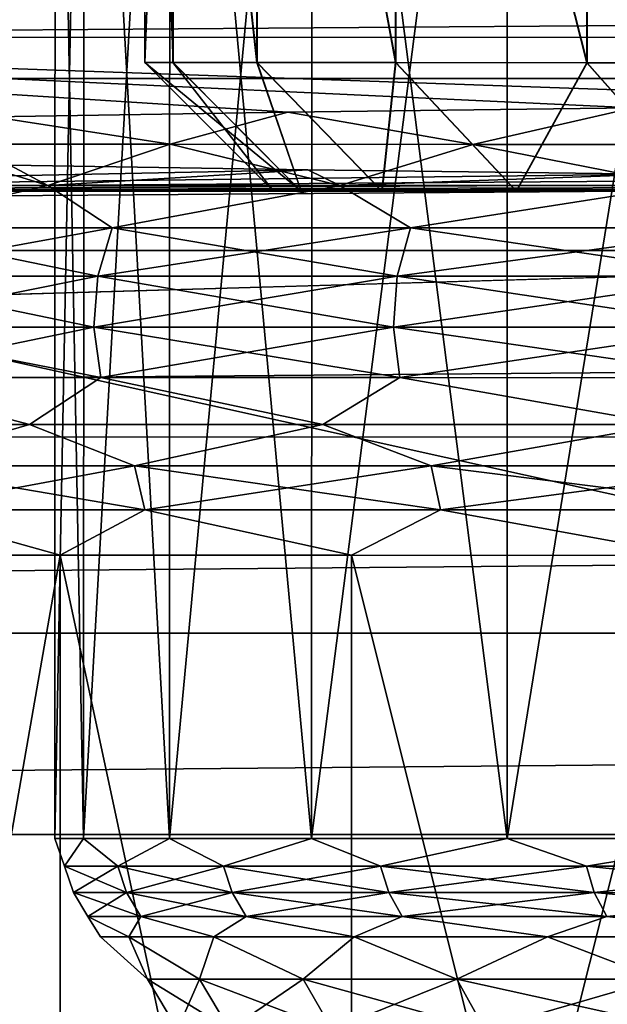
# Model space of a CAD drawing. Header units: metres. Extents: x -205 to 205, y -104 to 104.
# Tile 426 of 656: x -146.49 to -144.2, y 36.89 to 40.72. Entities that reach past the tile are written whole.
import ezdxf

# ---------------------------------------------------------------- set-up
doc = ezdxf.new("R2010")
doc.units = ezdxf.units.M
doc.layers.add('solid_01_2-CONSUMER_EHM_BOX_SW0001', color=7, linetype='CONTINUOUS')

msp = doc.modelspace()

# ---------------------------------------------------------------- linework, layer by layer
at = {"layer": 'solid_01_2-CONSUMER_EHM_BOX_SW0001'}
for points in [[(-200.010849, -74.958488), (-200.010773, 75.041512), (-0.010778, 75.04142)], [(-0.010849, -74.95858), (-200.010849, -74.958488), (-0.010778, 75.04142)], [(-146.35083, 43.477146, 24.5), (-146.351669, 37.533085, 24.5), (-146.239761, 37.53307, 22.649761)], [(-146.35083, 43.477146, 24.5), (-146.237946, 43.477131, 26.350681), (-146.351669, 37.533085, 24.5)], [(-146.237946, 43.477131, 26.350681), (-146.239761, 37.53307, 26.350239), (-146.351669, 37.533085, 24.5)], [(-146.237946, 43.477131, 22.649319), (-146.35083, 43.477146, 24.5), (-146.239761, 37.53307, 22.649761)], [(-146.237946, 43.477131, 26.350681), (-145.905121, 43.477085, 28.171793), (-146.239761, 37.53307, 26.350239)], [(-146.237946, 43.477131, 22.649319), (-146.239761, 37.53307, 22.649761), (-145.905624, 37.533024, 20.826504)], [(-145.905121, 43.477085, 28.171793), (-145.905624, 37.533024, 28.173496), (-146.239761, 37.53307, 26.350239)], [(-145.905121, 43.477085, 20.828207), (-146.237946, 43.477131, 22.649319), (-145.905624, 37.533024, 20.826504)], [(-146.001007, 43.477097, 24.50219), (-146.001419, 40.548756, 24.50219), (-145.891815, 40.54874, 26.310013)], [(-145.88913, 43.477081, 22.681204), (-146.001419, 40.548756, 24.50219), (-146.001007, 43.477097, 24.50219)], [(-145.88913, 43.477081, 22.681204), (-145.892349, 40.54874, 22.694336), (-146.001419, 40.548756, 24.50219)], [(-145.888596, 43.477081, 26.323145), (-146.001007, 43.477097, 24.50219), (-145.891815, 40.54874, 26.310013)], [(-145.905121, 43.477085, 28.171793), (-145.352005, 43.477005, 29.94438), (-145.905624, 37.533024, 28.173496)], [(-145.905121, 43.477085, 20.828207), (-145.905624, 37.533024, 20.826504), (-145.354172, 37.532944, 19.056814)], [(-145.352005, 43.477005, 29.94438), (-145.354172, 37.532944, 29.943186), (-145.905624, 37.533024, 28.173496)], [(-145.352005, 43.477005, 19.05562), (-145.905121, 43.477085, 20.828207), (-145.354172, 37.532944, 19.056814)], [(-145.88913, 43.477081, 22.681204), (-145.566162, 40.548695, 20.912754), (-145.892349, 40.54874, 22.694336)], [(-145.888596, 43.477081, 26.323145), (-145.891815, 40.54874, 26.310013), (-145.565125, 40.548695, 28.091499)], [(-145.88913, 43.477081, 22.681204), (-145.565643, 43.477036, 20.912342), (-145.566162, 40.548695, 20.912754)], [(-145.564606, 43.477036, 28.091911), (-145.888596, 43.477081, 26.323145), (-145.565125, 40.548695, 28.091499)], [(-145.565643, 43.477036, 20.912342), (-145.027618, 40.548618, 19.18342), (-145.566162, 40.548695, 20.912754)], [(-145.565643, 43.477036, 20.912342), (-145.025894, 43.476959, 19.183325), (-145.027618, 40.548618, 19.18342)], [(-145.564606, 43.477036, 28.091911), (-145.565125, 40.548695, 28.091499), (-145.026077, 40.548618, 29.820677)], [(-145.024338, 43.476955, 29.820772), (-145.564606, 43.477036, 28.091911), (-145.026077, 40.548618, 29.820677)], [(-145.352005, 43.477005, 29.94438), (-144.593567, 43.476894, 31.631077), (-145.354172, 37.532944, 29.943186)], [(-145.352005, 43.477005, 19.05562), (-145.354172, 37.532944, 19.056814), (-144.59343, 37.532833, 17.366499)], [(-144.593567, 43.476894, 31.631077), (-144.59343, 37.532833, 31.633501), (-145.354172, 37.532944, 29.943186)], [(-144.593567, 43.476894, 17.368923), (-145.352005, 43.477005, 19.05562), (-144.59343, 37.532833, 17.366499)], [(-145.025894, 43.476959, 19.183325), (-144.284546, 40.548512, 17.531559), (-145.027618, 40.548618, 19.18342)], [(-145.024338, 43.476955, 29.820772), (-145.026077, 40.548618, 29.820677), (-144.282516, 40.548512, 31.472319)], [(-145.025894, 43.476959, 19.183325), (-144.283844, 43.476852, 17.530996), (-144.284546, 40.548512, 17.531559)], [(-144.281799, 43.476852, 31.472883), (-145.024338, 43.476955, 29.820772), (-144.282516, 40.548512, 31.472319)], [(-144.593567, 43.476894, 31.631077), (-143.631729, 43.476757, 33.221375), (-144.59343, 37.532833, 31.633501)], [(-144.593567, 43.476894, 17.368923), (-144.59343, 37.532833, 17.366499), (-143.634476, 37.532696, 15.780206)], [(-143.631729, 43.476757, 15.778624), (-144.593567, 43.476894, 17.368923), (-143.634476, 37.532696, 15.780206)], [(-143.631729, 43.476757, 33.221375), (-143.634476, 37.532696, 33.219795), (-144.59343, 37.532833, 31.633501)], [(-144.283844, 43.476852, 17.530996), (-143.347778, 40.548378, 15.981269), (-144.284546, 40.548512, 17.531559)], [(-144.283844, 43.476852, 17.530996), (-143.345993, 43.476715, 15.981392), (-143.347778, 40.548378, 15.981269)], [(-144.281799, 43.476852, 31.472883), (-144.282516, 40.548512, 31.472319), (-143.345276, 40.548378, 33.022335)], [(-143.343506, 43.476715, 33.022213), (-144.281799, 43.476852, 31.472883), (-143.345276, 40.548378, 33.022335)], [(-89.96563, 41.076283, 108.5), (-172.036713, 41.088032, 108.5), (-172.546448, 40.491325, 108.5)], [(-89.96563, 41.076283, 108.5), (-172.546448, 40.491325, 108.5), (-89.456062, 40.479427, 108.5)], [(-112.002922, 40.641869, 63.099998), (-149.999695, 39.547642, 63.099998), (-149.999527, 40.647308, 63.099998)], [(-145.445831, 40.356091, 35.353985), (-149.999527, 40.647308, 63.099998), (-146.591568, 40.337929, 33.604225)], [(-144.103607, 40.372707, 36.959244), (-149.999527, 40.647308, 63.099998), (-145.445831, 40.356091, 35.353985)], [(-142.582977, 40.387558, 38.398102), (-149.999527, 40.647308, 63.099998), (-144.103607, 40.372707, 36.959244)], [(-112.002922, 40.641869, 63.099998), (-149.999527, 40.647308, 63.099998), (-142.582977, 40.387558, 38.398102)], [(-112.002922, 40.641869, 63.099998), (-150.011154, -40.548634, 63.099998), (-150.011002, -39.448967, 63.099998)], [(-112.002922, 40.641869, 63.099998), (-112.003082, 39.542202, 63.099998), (-150.011154, -40.548634, 63.099998)], [(-112.002922, 40.641869, 63.099998), (-150.011002, -39.448967, 63.099998), (-149.999695, 39.547642, 63.099998)], [(-145.892349, 40.54874, 22.694336), (-145.501495, 40.048687, 24.502117), (-146.001419, 40.548756, 24.50219)], [(-145.393539, 40.048672, 26.259672), (-146.001419, 40.548756, 24.50219), (-145.501495, 40.048687, 24.502117)], [(-145.891815, 40.54874, 26.310013), (-146.001419, 40.548756, 24.50219), (-145.393539, 40.048672, 26.259672)], [(-145.892349, 40.54874, 22.694336), (-145.394058, 40.048672, 22.74453), (-145.501495, 40.048687, 24.502117)], [(-145.892349, 40.54874, 22.694336), (-145.566162, 40.548695, 20.912754), (-145.394058, 40.048672, 22.74453)], [(-145.565125, 40.548695, 28.091499), (-145.891815, 40.54874, 26.310013), (-145.393539, 40.048672, 26.259672)], [(-145.566162, 40.548695, 20.912754), (-145.080963, 40.048626, 21.033484), (-145.394058, 40.048672, 22.74453)], [(-145.566162, 40.548695, 20.912754), (-145.027618, 40.548618, 19.18342), (-145.080963, 40.048626, 21.033484)], [(-145.565125, 40.548695, 28.091499), (-145.393539, 40.048672, 26.259672), (-145.079956, 40.048626, 27.970629)], [(-145.026077, 40.548618, 29.820677), (-145.565125, 40.548695, 28.091499), (-145.079956, 40.048626, 27.970629)], [(-145.027618, 40.548618, 19.18342), (-144.558762, 40.04855, 19.359087), (-145.080963, 40.048626, 21.033484)], [(-145.026077, 40.548618, 29.820677), (-145.079956, 40.048626, 27.970629), (-144.557266, 40.04855, 29.644873)], [(-145.027618, 40.548618, 19.18342), (-144.284546, 40.548512, 17.531559), (-144.558762, 40.04855, 19.359087)], [(-144.282516, 40.548512, 31.472319), (-145.026077, 40.548618, 29.820677), (-144.557266, 40.04855, 29.644873)], [(-144.284546, 40.548512, 17.531559), (-143.84256, 40.04845, 17.765697), (-144.558762, 40.04855, 19.359087)], [(-144.282516, 40.548512, 31.472319), (-144.557266, 40.04855, 29.644873), (-143.840591, 40.04845, 31.238052)], [(-144.284546, 40.548512, 17.531559), (-143.347778, 40.548378, 15.981269), (-143.84256, 40.04845, 17.765697)], [(-143.345276, 40.548378, 33.022335), (-144.282516, 40.548512, 31.472319), (-143.840591, 40.04845, 31.238052)], [(-89.456062, 40.479427, 108.5), (-172.546448, 40.491325, 108.5), (-172.956253, 39.822823, 108.5)], [(-89.456062, 40.479427, 108.5), (-172.956253, 39.822823, 108.5), (-89.04644, 39.81081, 108.5)], [(-145.445831, 40.356091, 35.353985), (-146.591568, 40.337929, 33.604225), (-145.903076, 40.231125, 34.52256)], [(-145.445831, 40.356091, 35.353985), (-145.903076, 40.231125, 34.52256), (-144.72728, 40.230957, 36.080673)], [(-144.103607, 40.372707, 36.959244), (-145.445831, 40.356091, 35.353985), (-144.72728, 40.230957, 36.080673)], [(-144.103607, 40.372707, 36.959244), (-144.72728, 40.230957, 36.080673), (-143.389328, 40.230766, 37.501976)], [(-146.591568, 40.337929, 33.604225), (-146.902817, 40.23127, 32.846039), (-145.903076, 40.231125, 34.52256)], [(-147.304962, 40.071449, 31.532719), (-146.378357, 40.07132, 33.377781), (-146.902817, 40.23127, 32.846039)], [(-146.378357, 40.07132, 33.377781), (-145.903076, 40.231125, 34.52256), (-146.902817, 40.23127, 32.846039)], [(-146.378357, 40.07132, 33.377781), (-145.243744, 40.071156, 35.102898), (-145.903076, 40.231125, 34.52256)], [(-145.243744, 40.071156, 35.102898), (-144.72728, 40.230957, 36.080673), (-145.903076, 40.231125, 34.52256)], [(-145.243744, 40.071156, 35.102898), (-143.916382, 40.070965, 36.684803), (-144.72728, 40.230957, 36.080673)], [(-143.916382, 40.070965, 36.684803), (-143.389328, 40.230766, 37.501976), (-144.72728, 40.230957, 36.080673)], [(-146.525833, 40.149952, 15.655306), (-149.501312, 40.049267, 6), (-145.368347, 40.131588, 13.917388)], [(-146.525833, 40.149952, 15.655306), (-146.378357, 40.07132, 15.622221), (-147.304962, 40.071449, 17.467281)], [(-146.525833, 40.149952, 15.655306), (-145.368347, 40.131588, 13.917388), (-146.378357, 40.07132, 15.622221)], [(-145.368347, 40.131588, 13.917388), (-149.501312, 40.049267, 6), (-144.015564, 40.114719, 12.325172)], [(-144.015564, 40.114719, 12.325172), (-149.501312, 40.049267, 6), (-142.485458, 40.099579, 10.900205)], [(-145.368347, 40.131588, 13.917388), (-145.243744, 40.071156, 13.897102), (-146.378357, 40.07132, 15.622221)], [(-145.368347, 40.131588, 13.917388), (-144.015564, 40.114719, 12.325172), (-145.243744, 40.071156, 13.897102)], [(-144.015564, 40.114719, 12.325172), (-143.916382, 40.070965, 12.315199), (-145.243744, 40.071156, 13.897102)], [(-149.501312, 40.049267, 6), (-140.821243, 40.086288, 9.653829), (-142.485458, 40.099579, 10.900205)], [(-149.501312, 40.049267, 6), (-139.023026, 40.075096, 8.610002), (-140.821243, 40.086288, 9.653829)], [(-149.501312, 40.049267, 6), (-137.115326, 40.066162, 7.782984), (-139.023026, 40.075096, 8.610002)], [(-149.501312, 40.049267, 6), (-149.502487, 31.849266, 6), (-112.502487, 31.843967, 6)], [(-149.501312, 40.049267, 6), (-135.124222, 40.059608, 7.184069), (-137.115326, 40.066162, 7.782984)], [(-149.501312, 40.049267, 6), (-133.076904, 40.055515, 6.821428), (-135.124222, 40.059608, 7.184069)], [(-149.501312, 40.049267, 6), (-131.001312, 40.053947, 6.7), (-133.076904, 40.055515, 6.821428)], [(-112.501312, 40.043968, 6), (-131.001312, 40.053947, 6.7), (-149.501312, 40.049267, 6)], [(-112.501312, 40.043968, 6), (-149.501312, 40.049267, 6), (-112.502487, 31.843967, 6)], [(-147.097702, 39.906544, 32.251598), (-146.378357, 40.07132, 33.377781), (-147.304962, 40.071449, 31.532719)], [(-147.097702, 39.906544, 16.7484), (-147.304962, 40.071449, 17.467281), (-146.378357, 40.07132, 15.622221)], [(-147.097702, 39.906544, 32.251598), (-146.128586, 39.906406, 34.005081), (-146.378357, 40.07132, 33.377781)], [(-146.128586, 39.906406, 14.99492), (-147.097702, 39.906544, 16.7484), (-146.378357, 40.07132, 15.622221)], [(-146.128586, 39.906406, 34.005081), (-145.243744, 40.071156, 35.102898), (-146.378357, 40.07132, 33.377781)], [(-146.128586, 39.906406, 14.99492), (-146.378357, 40.07132, 15.622221), (-145.243744, 40.071156, 13.897102)], [(-146.128586, 39.906406, 34.005081), (-144.969238, 39.906239, 35.63903), (-145.243744, 40.071156, 35.102898)], [(-144.969238, 39.906239, 13.36097), (-146.128586, 39.906406, 14.99492), (-145.243744, 40.071156, 13.897102)], [(-142.700348, 40.048286, 24.501652), (-145.501495, 40.048687, 24.502117), (-145.394058, 40.048672, 22.74453)], [(-142.601089, 40.048271, 26.027969), (-145.393539, 40.048672, 26.259672), (-145.501495, 40.048687, 24.502117)], [(-142.675491, 40.048283, 25.269598), (-142.601089, 40.048271, 26.027969), (-145.501495, 40.048687, 24.502117)], [(-142.700348, 40.048286, 24.501652), (-142.675491, 40.048283, 25.269598), (-145.501495, 40.048687, 24.502117)], [(-142.476593, 40.048252, 22.221285), (-145.394058, 40.048672, 22.74453), (-145.080963, 40.048626, 21.033484)], [(-142.675705, 40.048283, 23.7337), (-142.700348, 40.048286, 24.501652), (-145.394058, 40.048672, 22.74453)], [(-142.601517, 40.048271, 22.975309), (-142.675705, 40.048283, 23.7337), (-145.394058, 40.048672, 22.74453)], [(-142.476593, 40.048252, 22.221285), (-142.601517, 40.048271, 22.975309), (-145.394058, 40.048672, 22.74453)], [(-142.301117, 40.048229, 27.530617), (-145.079956, 40.048626, 27.970629), (-145.393539, 40.048672, 26.259672)], [(-142.475937, 40.048252, 26.781965), (-142.301117, 40.048229, 27.530617), (-145.393539, 40.048672, 26.259672)], [(-142.601089, 40.048271, 26.027969), (-142.475937, 40.048252, 26.781965), (-145.393539, 40.048672, 26.259672)], [(-144.969238, 39.906239, 35.63903), (-143.916382, 40.070965, 36.684803), (-145.243744, 40.071156, 35.102898)], [(-144.969238, 39.906239, 13.36097), (-145.243744, 40.071156, 13.897102), (-143.916382, 40.070965, 12.315199)], [(-142.079987, 40.048199, 20.738638), (-145.080963, 40.048626, 21.033484), (-144.558762, 40.04855, 19.359087)], [(-142.301971, 40.048229, 21.472591), (-142.476593, 40.048252, 22.221285), (-145.080963, 40.048626, 21.033484)], [(-142.079987, 40.048199, 20.738638), (-142.301971, 40.048229, 21.472591), (-145.080963, 40.048626, 21.033484)], [(-141.810806, 40.048161, 28.976641), (-144.557266, 40.04855, 29.644873), (-145.079956, 40.048626, 27.970629)], [(-142.078918, 40.048199, 28.264517), (-141.810806, 40.048161, 28.976641), (-145.079956, 40.048626, 27.970629)], [(-142.301117, 40.048229, 27.530617), (-142.078918, 40.048199, 28.264517), (-145.079956, 40.048626, 27.970629)], [(-144.969238, 39.906239, 35.63903), (-143.634232, 39.906048, 37.132896), (-143.916382, 40.070965, 36.684803)], [(-143.634232, 39.906048, 11.867102), (-144.969238, 39.906239, 13.36097), (-143.916382, 40.070965, 12.315199)], [(-141.495316, 40.048115, 19.328396), (-144.558762, 40.04855, 19.359087), (-143.84256, 40.04845, 17.765697)], [(-141.812088, 40.048161, 20.026443), (-142.079987, 40.048199, 20.738638), (-144.558762, 40.04855, 19.359087)], [(-141.495316, 40.048115, 19.328396), (-141.812088, 40.048161, 20.026443), (-144.558762, 40.04855, 19.359087)], [(-140.727661, 40.048004, 31.002842), (-143.840591, 40.04845, 31.238052), (-144.557266, 40.04855, 29.644873)], [(-141.131256, 40.048061, 30.352911), (-140.727661, 40.048004, 31.002842), (-144.557266, 40.04855, 29.644873)], [(-141.493835, 40.048115, 29.674606), (-141.131256, 40.048061, 30.352911), (-144.557266, 40.04855, 29.644873)], [(-141.810806, 40.048161, 28.976641), (-141.493835, 40.048115, 29.674606), (-144.557266, 40.04855, 29.644873)], [(-147.157288, 39.718967, 32.280281), (-146.184586, 39.71883, 34.040249), (-147.097702, 39.906544, 32.251598)], [(-147.157288, 39.718967, 16.719719), (-147.097702, 39.906544, 16.7484), (-146.128586, 39.906406, 14.99492)], [(-146.184586, 39.71883, 14.959749), (-147.157288, 39.718967, 16.719719), (-146.128586, 39.906406, 14.99492)], [(-146.184586, 39.71883, 34.040249), (-146.128586, 39.906406, 34.005081), (-147.097702, 39.906544, 32.251598)], [(-146.184586, 39.71883, 34.040249), (-145.02095, 39.718662, 35.680244), (-146.128586, 39.906406, 34.005081)], [(-146.184586, 39.71883, 14.959749), (-146.128586, 39.906406, 14.99492), (-144.969238, 39.906239, 13.36097)], [(-145.02095, 39.718662, 13.319756), (-146.184586, 39.71883, 14.959749), (-144.969238, 39.906239, 13.36097)], [(-145.02095, 39.718662, 35.680244), (-144.969238, 39.906239, 35.63903), (-146.128586, 39.906406, 34.005081)], [(-145.02095, 39.718662, 35.680244), (-143.681, 39.718472, 37.179642), (-144.969238, 39.906239, 35.63903)], [(-145.02095, 39.718662, 13.319756), (-144.969238, 39.906239, 13.36097), (-143.634232, 39.906048, 11.867102)], [(-143.681, 39.718472, 11.820359), (-145.02095, 39.718662, 13.319756), (-143.634232, 39.906048, 11.867102)], [(-143.681, 39.718472, 37.179642), (-143.634232, 39.906048, 37.132896), (-144.969238, 39.906239, 35.63903)], [(-89.04644, 39.81081, 108.5), (-172.956253, 39.822823, 108.5), (-173.256836, 39.097404, 108.5)], [(-89.04644, 39.81081, 108.5), (-173.256836, 39.097404, 108.5), (-88.746063, 39.085308, 108.5)], [(-147.17334, 39.520878, 32.287998), (-146.199677, 39.520737, 34.049713), (-147.157288, 39.718967, 32.280281)], [(-147.17334, 39.520878, 16.712), (-147.157288, 39.718967, 16.719719), (-146.184586, 39.71883, 14.959749)], [(-146.199677, 39.520737, 14.950286), (-147.17334, 39.520878, 16.712), (-146.184586, 39.71883, 14.959749)], [(-146.199677, 39.520737, 34.049713), (-146.184586, 39.71883, 34.040249), (-147.157288, 39.718967, 32.280281)], [(-146.199677, 39.520737, 34.049713), (-145.034882, 39.520569, 35.691334), (-146.184586, 39.71883, 34.040249)], [(-146.199677, 39.520737, 14.950286), (-146.184586, 39.71883, 14.959749), (-145.02095, 39.718662, 13.319756)], [(-145.034882, 39.520569, 13.308665), (-146.199677, 39.520737, 14.950286), (-145.02095, 39.718662, 13.319756)], [(-145.034882, 39.520569, 35.691334), (-145.02095, 39.718662, 35.680244), (-146.184586, 39.71883, 34.040249)], [(-145.034882, 39.520569, 35.691334), (-143.693604, 39.520378, 37.192219), (-145.02095, 39.718662, 35.680244)], [(-145.034882, 39.520569, 13.308665), (-145.02095, 39.718662, 13.319756), (-143.681, 39.718472, 11.820359)], [(-143.693604, 39.520378, 11.807781), (-145.034882, 39.520569, 13.308665), (-143.681, 39.718472, 11.820359)], [(-143.693604, 39.520378, 37.192219), (-143.681, 39.718472, 37.179642), (-145.02095, 39.718662, 35.680244)], [(-150.011154, -40.548634, 63.099998), (-112.003082, 39.542202, 63.099998), (-112.014389, -39.454407, 63.099998)], [(-146.172913, 39.324371, 34.032887), (-146.199677, 39.520737, 34.049713), (-147.17334, 39.520878, 32.287998)], [(-147.144867, 39.324512, 32.274277), (-146.172913, 39.324371, 34.032887), (-147.17334, 39.520878, 32.287998)], [(-147.144867, 39.324512, 16.725723), (-147.17334, 39.520878, 16.712), (-146.199677, 39.520737, 14.950286)], [(-146.172913, 39.324371, 14.967113), (-147.144867, 39.324512, 16.725723), (-146.199677, 39.520737, 14.950286)], [(-145.010178, 39.324207, 35.671616), (-145.034882, 39.520569, 35.691334), (-146.199677, 39.520737, 34.049713)], [(-146.172913, 39.324371, 34.032887), (-145.010178, 39.324207, 35.671616), (-146.199677, 39.520737, 34.049713)], [(-146.172913, 39.324371, 14.967113), (-146.199677, 39.520737, 14.950286), (-145.034882, 39.520569, 13.308665)], [(-145.010178, 39.324207, 13.328385), (-146.172913, 39.324371, 14.967113), (-145.034882, 39.520569, 13.308665)], [(-143.671265, 39.324017, 37.169853), (-143.693604, 39.520378, 37.192219), (-145.034882, 39.520569, 35.691334)], [(-145.010178, 39.324207, 35.671616), (-143.671265, 39.324017, 37.169853), (-145.034882, 39.520569, 35.691334)], [(-145.010178, 39.324207, 13.328385), (-145.034882, 39.520569, 13.308665), (-143.693604, 39.520378, 11.807781)], [(-143.671265, 39.324017, 11.830147), (-145.010178, 39.324207, 13.328385), (-143.693604, 39.520378, 11.807781)], [(-147.381393, 39.142227, 31.565622), (-146.450378, 39.142094, 33.419445), (-147.144867, 39.324512, 32.274277)], [(-146.450378, 39.142094, 15.580556), (-147.381393, 39.142227, 17.434378), (-147.144867, 39.324512, 16.725723)], [(-146.450378, 39.142094, 33.419445), (-146.172913, 39.324371, 34.032887), (-147.144867, 39.324512, 32.274277)], [(-146.450378, 39.142094, 15.580556), (-147.144867, 39.324512, 16.725723), (-146.172913, 39.324371, 14.967113)], [(-146.450378, 39.142094, 33.419445), (-145.310425, 39.141933, 35.152645), (-146.172913, 39.324371, 34.032887)], [(-145.310425, 39.141933, 13.847354), (-146.450378, 39.142094, 15.580556), (-146.172913, 39.324371, 14.967113)], [(-145.310425, 39.141933, 35.152645), (-145.010178, 39.324207, 35.671616), (-146.172913, 39.324371, 34.032887)], [(-145.310425, 39.141933, 13.847354), (-146.172913, 39.324371, 14.967113), (-145.010178, 39.324207, 13.328385)], [(-145.310425, 39.141933, 35.152645), (-143.976974, 39.141739, 36.741787), (-145.010178, 39.324207, 35.671616)], [(-143.976974, 39.141739, 12.258212), (-145.310425, 39.141933, 13.847354), (-145.010178, 39.324207, 13.328385)], [(-143.976974, 39.141739, 36.741787), (-143.671265, 39.324017, 37.169853), (-145.010178, 39.324207, 35.671616)], [(-143.976974, 39.141739, 12.258212), (-145.010178, 39.324207, 13.328385), (-143.671265, 39.324017, 11.830147)], [(-147.004974, 38.981876, 32.206882), (-146.450378, 39.142094, 33.419445), (-147.381393, 39.142227, 31.565622)], [(-147.004974, 38.981876, 16.793119), (-147.381393, 39.142227, 17.434378), (-146.450378, 39.142094, 15.580556)], [(-146.041443, 38.981739, 33.950245), (-146.450378, 39.142094, 33.419445), (-147.004974, 38.981876, 32.206882)], [(-147.004974, 38.981876, 16.793119), (-146.450378, 39.142094, 15.580556), (-146.041443, 38.981739, 15.049754)], [(-146.041443, 38.981739, 33.950245), (-145.310425, 39.141933, 35.152645), (-146.450378, 39.142094, 33.419445)], [(-146.041443, 38.981739, 15.049754), (-146.450378, 39.142094, 15.580556), (-145.310425, 39.141933, 13.847354)], [(-144.888794, 38.981575, 35.574768), (-145.310425, 39.141933, 35.152645), (-146.041443, 38.981739, 33.950245)], [(-146.041443, 38.981739, 15.049754), (-145.310425, 39.141933, 13.847354), (-144.888794, 38.981575, 13.425232)], [(-144.888794, 38.981575, 35.574768), (-143.976974, 39.141739, 36.741787), (-145.310425, 39.141933, 35.152645)], [(-144.888794, 38.981575, 13.425232), (-145.310425, 39.141933, 13.847354), (-143.976974, 39.141739, 12.258212)], [(-143.561493, 38.981384, 37.06002), (-143.976974, 39.141739, 36.741787), (-144.888794, 38.981575, 35.574768)], [(-144.888794, 38.981575, 13.425232), (-143.976974, 39.141739, 12.258212), (-143.561493, 38.981384, 11.939981)], [(-88.746063, 39.085308, 108.5), (-173.256836, 39.097404, 108.5), (-173.439972, 38.335014, 108.5)], [(-88.746063, 39.085308, 108.5), (-173.439972, 38.335014, 108.5), (-88.563141, 38.322861, 108.5)], [(-147.004974, 38.981876, 16.793119), (-146.041443, 38.981739, 15.049754), (-146.962814, 38.810425, 16.813433)], [(-147.004974, 38.981876, 32.206882), (-146.962814, 38.810425, 32.186565), (-146.001831, 38.810284, 33.925335)], [(-146.041443, 38.981739, 33.950245), (-147.004974, 38.981876, 32.206882), (-146.001831, 38.810284, 33.925335)], [(-146.041443, 38.981739, 15.049754), (-146.001831, 38.810284, 15.074663), (-146.962814, 38.810425, 16.813433)], [(-146.041443, 38.981739, 15.049754), (-144.888794, 38.981575, 13.425232), (-146.001831, 38.810284, 15.074663)], [(-146.041443, 38.981739, 33.950245), (-146.001831, 38.810284, 33.925335), (-144.852203, 38.81012, 35.545578)], [(-144.888794, 38.981575, 35.574768), (-146.041443, 38.981739, 33.950245), (-144.852203, 38.81012, 35.545578)], [(-144.888794, 38.981575, 13.425232), (-144.852203, 38.81012, 13.454423), (-146.001831, 38.810284, 15.074663)], [(-144.888794, 38.981575, 13.425232), (-143.561493, 38.981384, 11.939981), (-144.852203, 38.81012, 13.454423)], [(-144.888794, 38.981575, 35.574768), (-144.852203, 38.81012, 35.545578), (-143.528397, 38.809933, 37.026913)], [(-143.561493, 38.981384, 37.06002), (-144.888794, 38.981575, 35.574768), (-143.528397, 38.809933, 37.026913)], [(-143.561493, 38.981384, 11.939981), (-143.528397, 38.809933, 11.973087), (-144.852203, 38.81012, 13.454423)], [(-146.33017, 38.633659, 15.65), (-147.253937, 38.633793, 17.489388), (-146.962814, 38.810425, 16.813433)], [(-147.253937, 38.633793, 31.510612), (-146.33017, 38.633659, 33.349998), (-146.962814, 38.810425, 32.186565)], [(-146.33017, 38.633659, 15.65), (-146.962814, 38.810425, 16.813433), (-146.001831, 38.810284, 15.074663)], [(-146.33017, 38.633659, 33.349998), (-146.001831, 38.810284, 33.925335), (-146.962814, 38.810425, 32.186565)], [(-145.199097, 38.633499, 13.930293), (-146.33017, 38.633659, 15.65), (-146.001831, 38.810284, 15.074663)], [(-146.33017, 38.633659, 33.349998), (-145.199097, 38.633499, 35.069706), (-146.001831, 38.810284, 33.925335)], [(-145.199097, 38.633499, 13.930293), (-146.001831, 38.810284, 15.074663), (-144.852203, 38.81012, 13.454423)], [(-145.199097, 38.633499, 35.069706), (-144.852203, 38.81012, 35.545578), (-146.001831, 38.810284, 33.925335)], [(-143.876022, 38.633308, 12.353523), (-145.199097, 38.633499, 13.930293), (-144.852203, 38.81012, 13.454423)], [(-145.199097, 38.633499, 35.069706), (-143.876022, 38.633308, 36.646477), (-144.852203, 38.81012, 35.545578)], [(-143.876022, 38.633308, 12.353523), (-144.852203, 38.81012, 13.454423), (-143.528397, 38.809933, 11.973087)], [(-143.876022, 38.633308, 36.646477), (-143.528397, 38.809933, 37.026913), (-144.852203, 38.81012, 35.545578)], [(-147.254684, 33.348942, 31.510649), (-146.330994, 33.348812, 33.349873), (-147.253937, 38.633793, 31.510612)], [(-147.254684, 33.348942, 17.489344), (-147.253937, 38.633793, 17.489388), (-146.33017, 38.633659, 15.65)], [(-146.330994, 33.348812, 15.650118), (-147.254684, 33.348942, 17.489344), (-146.33017, 38.633659, 15.65)], [(-146.330994, 33.348812, 33.349873), (-146.33017, 38.633659, 33.349998), (-147.253937, 38.633793, 31.510612)], [(-146.330994, 33.348812, 33.349873), (-145.199982, 33.348648, 35.06953), (-146.33017, 38.633659, 33.349998)], [(-145.199966, 33.348648, 13.930455), (-146.330994, 33.348812, 15.650118), (-146.33017, 38.633659, 15.65)], [(-145.199982, 33.348648, 35.06953), (-145.199097, 38.633499, 35.069706), (-146.33017, 38.633659, 33.349998)], [(-145.199966, 33.348648, 13.930455), (-146.33017, 38.633659, 15.65), (-145.199097, 38.633499, 13.930293)], [(-145.199982, 33.348648, 35.06953), (-143.876801, 33.348461, 36.646454), (-145.199097, 38.633499, 35.069706)], [(-145.199966, 33.348648, 13.930455), (-145.199097, 38.633499, 13.930293), (-143.876022, 38.633308, 12.353523)], [(-143.876785, 33.348461, 12.353525), (-145.199966, 33.348648, 13.930455), (-143.876022, 38.633308, 12.353523)], [(-143.876801, 33.348461, 36.646454), (-143.876022, 38.633308, 36.646477), (-145.199097, 38.633499, 35.069706)], [(-88.563141, 38.322861, 108.5), (-173.439972, 38.335014, 108.5), (-173.501678, 37.5527, 108.5)], [(-88.563141, 38.322861, 108.5), (-173.501678, 37.5527, 108.5), (-88.501671, 37.540531, 108.5)], [(-173.512405, -37.4473, 108.5), (-88.501671, 37.540531, 108.5), (-173.501678, 37.5527, 108.5)], [(-173.512405, -37.4473, 108.5), (-88.512413, -37.459469, 108.5), (-88.501671, 37.540531, 108.5)], [(-146.351669, 37.533085, 24.5), (-146.314011, 37.425453, 25.391842), (-146.314011, 37.425453, 23.608158)], [(-146.239761, 37.53307, 22.649761), (-146.351669, 37.533085, 24.5), (-146.314011, 37.425453, 23.608158)], [(-146.351669, 37.533085, 24.5), (-146.239761, 37.53307, 26.350239), (-146.314011, 37.425453, 25.391842)], [(-146.239761, 37.53307, 22.649761), (-146.314011, 37.425453, 23.608158), (-146.106949, 37.425423, 21.836536)], [(-146.239761, 37.53307, 26.350239), (-146.106949, 37.425423, 27.163464), (-146.314011, 37.425453, 25.391842)], [(-145.905624, 37.533024, 20.826504), (-146.239761, 37.53307, 22.649761), (-146.106949, 37.425423, 21.836536)], [(-146.239761, 37.53307, 26.350239), (-145.905624, 37.533024, 28.173496), (-146.106949, 37.425423, 27.163464)], [(-145.905624, 37.533024, 20.826504), (-146.106949, 37.425423, 21.836536), (-145.695602, 37.425362, 20.100931)], [(-145.905624, 37.533024, 28.173496), (-145.695602, 37.425362, 28.899069), (-146.106949, 37.425423, 27.163464)], [(-145.354172, 37.532944, 19.056814), (-145.905624, 37.533024, 20.826504), (-145.695602, 37.425362, 20.100931)], [(-145.905624, 37.533024, 28.173496), (-145.354172, 37.532944, 29.943186), (-145.695602, 37.425362, 28.899069)], [(-145.354172, 37.532944, 19.056814), (-145.695602, 37.425362, 20.100931), (-145.085541, 37.425278, 18.424818)], [(-145.354172, 37.532944, 29.943186), (-145.085541, 37.425278, 30.575182), (-145.695602, 37.425362, 28.899069)], [(-144.59343, 37.532833, 17.366499), (-145.354172, 37.532944, 19.056814), (-145.085541, 37.425278, 18.424818)], [(-145.354172, 37.532944, 29.943186), (-144.59343, 37.532833, 31.633501), (-145.085541, 37.425278, 30.575182)], [(-144.59343, 37.532833, 17.366499), (-145.085541, 37.425278, 18.424818), (-144.285034, 37.425159, 16.83086)], [(-144.59343, 37.532833, 31.633501), (-144.285034, 37.425159, 32.16914), (-145.085541, 37.425278, 30.575182)], [(-143.634476, 37.532696, 15.780206), (-144.59343, 37.532833, 17.366499), (-144.285034, 37.425159, 16.83086)], [(-144.59343, 37.532833, 31.633501), (-143.634476, 37.532696, 33.219795), (-144.285034, 37.425159, 32.16914)], [(-143.634476, 37.532696, 15.780206), (-144.285034, 37.425159, 16.83086), (-143.304886, 37.425022, 15.340615)], [(-143.634476, 37.532696, 33.219795), (-143.304886, 37.425022, 33.659386), (-144.285034, 37.425159, 32.16914)], [(-146.072739, 37.32254, 21.842571), (-146.106949, 37.425423, 21.836536), (-146.314011, 37.425453, 23.608158)], [(-146.279343, 37.322567, 23.61018), (-146.314011, 37.425453, 23.608158), (-146.314011, 37.425453, 25.391842)], [(-146.279343, 37.322567, 23.61018), (-146.072739, 37.32254, 21.842571), (-146.314011, 37.425453, 23.608158)], [(-146.279343, 37.322567, 25.38982), (-146.314011, 37.425453, 25.391842), (-146.106949, 37.425423, 27.163464)], [(-146.279343, 37.322567, 25.38982), (-146.279343, 37.322567, 23.61018), (-146.314011, 37.425453, 25.391842)], [(-146.072739, 37.32254, 27.157429), (-146.279343, 37.322567, 25.38982), (-146.106949, 37.425423, 27.163464)], [(-145.662323, 37.322479, 20.110899), (-145.695602, 37.425362, 20.100931), (-146.106949, 37.425423, 21.836536)], [(-146.072739, 37.32254, 21.842571), (-145.662323, 37.322479, 20.110899), (-146.106949, 37.425423, 21.836536)], [(-146.072739, 37.32254, 27.157429), (-146.106949, 37.425423, 27.163464), (-145.695602, 37.425362, 28.899069)], [(-145.662323, 37.322479, 28.889101), (-146.072739, 37.32254, 27.157429), (-145.695602, 37.425362, 28.899069)], [(-145.05365, 37.322392, 18.438583), (-145.085541, 37.425278, 18.424818), (-145.695602, 37.425362, 20.100931)], [(-145.662323, 37.322479, 20.110899), (-145.05365, 37.322392, 18.438583), (-145.695602, 37.425362, 20.100931)], [(-145.662323, 37.322479, 28.889101), (-145.695602, 37.425362, 28.899069), (-145.085541, 37.425278, 30.575182)], [(-145.05365, 37.322392, 30.561417), (-145.662323, 37.322479, 28.889101), (-145.085541, 37.425278, 30.575182)], [(-144.254944, 37.322277, 16.848236), (-144.285034, 37.425159, 16.83086), (-145.085541, 37.425278, 18.424818)], [(-145.05365, 37.322392, 18.438583), (-144.254944, 37.322277, 16.848236), (-145.085541, 37.425278, 18.424818)], [(-145.05365, 37.322392, 30.561417), (-145.085541, 37.425278, 30.575182), (-144.285034, 37.425159, 32.16914)], [(-144.254944, 37.322277, 32.151764), (-145.05365, 37.322392, 30.561417), (-144.285034, 37.425159, 32.16914)], [(-143.277023, 37.32214, 15.361367), (-143.304886, 37.425022, 15.340615), (-144.285034, 37.425159, 16.83086)], [(-144.254944, 37.322277, 16.848236), (-143.277023, 37.32214, 15.361367), (-144.285034, 37.425159, 16.83086)], [(-144.254944, 37.322277, 32.151764), (-144.285034, 37.425159, 32.16914), (-143.304886, 37.425022, 33.659386)], [(-143.277023, 37.32214, 33.638634), (-144.254944, 37.322277, 32.151764), (-143.304886, 37.425022, 33.659386)], [(-146.017456, 37.22958, 21.85232), (-146.072739, 37.32254, 21.842571), (-146.279343, 37.322567, 23.61018)], [(-146.223312, 37.22961, 23.613443), (-146.279343, 37.322567, 23.61018), (-146.279343, 37.322567, 25.38982)], [(-146.223312, 37.22961, 23.613443), (-146.017456, 37.22958, 21.85232), (-146.279343, 37.322567, 23.61018)], [(-146.223312, 37.22961, 25.386557), (-146.279343, 37.322567, 25.38982), (-146.072739, 37.32254, 27.157429)], [(-146.223312, 37.22961, 25.386557), (-146.223312, 37.22961, 23.613443), (-146.279343, 37.322567, 25.38982)], [(-146.017456, 37.22958, 27.14768), (-146.223312, 37.22961, 25.386557), (-146.072739, 37.32254, 27.157429)], [(-145.608551, 37.229523, 20.127001), (-145.662323, 37.322479, 20.110899), (-146.072739, 37.32254, 21.842571)], [(-146.017456, 37.22958, 21.85232), (-145.608551, 37.229523, 20.127001), (-146.072739, 37.32254, 21.842571)], [(-146.017456, 37.22958, 27.14768), (-146.072739, 37.32254, 27.157429), (-145.662323, 37.322479, 28.889101)], [(-145.608551, 37.229523, 28.872999), (-146.017456, 37.22958, 27.14768), (-145.662323, 37.322479, 28.889101)], [(-145.002106, 37.229435, 18.460819), (-145.05365, 37.322392, 18.438583), (-145.662323, 37.322479, 20.110899)], [(-145.608551, 37.229523, 20.127001), (-145.002106, 37.229435, 18.460819), (-145.662323, 37.322479, 20.110899)], [(-145.608551, 37.229523, 28.872999), (-145.662323, 37.322479, 28.889101), (-145.05365, 37.322392, 30.561417)], [(-145.002106, 37.229435, 30.539181), (-145.608551, 37.229523, 28.872999), (-145.05365, 37.322392, 30.561417)], [(-144.206345, 37.229321, 16.876308), (-144.254944, 37.322277, 16.848236), (-145.05365, 37.322392, 18.438583)], [(-145.002106, 37.229435, 18.460819), (-144.206345, 37.229321, 16.876308), (-145.05365, 37.322392, 18.438583)], [(-145.002106, 37.229435, 30.539181), (-145.05365, 37.322392, 30.561417), (-144.254944, 37.322277, 32.151764)], [(-144.206345, 37.229321, 32.123692), (-145.002106, 37.229435, 30.539181), (-144.254944, 37.322277, 32.151764)], [(-143.231995, 37.229183, 15.394894), (-143.277023, 37.32214, 15.361367), (-144.254944, 37.322277, 16.848236)], [(-144.206345, 37.229321, 16.876308), (-143.231995, 37.229183, 15.394894), (-144.254944, 37.322277, 16.848236)], [(-144.206345, 37.229321, 32.123692), (-144.254944, 37.322277, 32.151764), (-143.277023, 37.32214, 33.638634)], [(-143.231995, 37.229183, 33.605106), (-144.206345, 37.229321, 32.123692), (-143.277023, 37.32214, 33.638634)], [(-146.223312, 37.22961, 25.386557), (-146.06369, 37.15102, 26.328852), (-146.174316, 37.151039, 24.5)], [(-146.017456, 37.22958, 27.14768), (-146.06369, 37.15102, 26.328852), (-146.223312, 37.22961, 25.386557)], [(-146.223312, 37.22961, 23.613443), (-146.174316, 37.151039, 24.5), (-146.06369, 37.15102, 22.671148)], [(-146.223312, 37.22961, 25.386557), (-146.174316, 37.151039, 24.5), (-146.223312, 37.22961, 23.613443)], [(-146.223312, 37.22961, 23.613443), (-146.06369, 37.15102, 22.671148), (-146.017456, 37.22958, 21.85232)], [(-146.017456, 37.22958, 27.14768), (-145.733429, 37.150974, 28.131037), (-146.06369, 37.15102, 26.328852)], [(-146.017456, 37.22958, 21.85232), (-146.06369, 37.15102, 22.671148), (-145.733429, 37.150974, 20.868963)], [(-145.608551, 37.229523, 28.872999), (-145.733429, 37.150974, 28.131037), (-146.017456, 37.22958, 27.14768)], [(-146.017456, 37.22958, 21.85232), (-145.733429, 37.150974, 20.868963), (-145.608551, 37.229523, 20.127001)], [(-145.608551, 37.229523, 28.872999), (-145.188339, 37.150898, 29.880272), (-145.733429, 37.150974, 28.131037)], [(-145.608551, 37.229523, 20.127001), (-145.733429, 37.150974, 20.868963), (-145.188339, 37.150898, 19.119728)], [(-145.002106, 37.229435, 30.539181), (-145.188339, 37.150898, 29.880272), (-145.608551, 37.229523, 28.872999)], [(-145.608551, 37.229523, 20.127001), (-145.188339, 37.150898, 19.119728), (-145.002106, 37.229435, 18.460819)], [(-145.002106, 37.229435, 30.539181), (-144.436386, 37.150787, 31.55105), (-145.188339, 37.150898, 29.880272)], [(-145.002106, 37.229435, 18.460819), (-145.188339, 37.150898, 19.119728), (-144.436386, 37.150787, 17.44895)], [(-144.206345, 37.229321, 32.123692), (-144.436386, 37.150787, 31.55105), (-145.002106, 37.229435, 30.539181)], [(-145.002106, 37.229435, 18.460819), (-144.436386, 37.150787, 17.44895), (-144.206345, 37.229321, 16.876308)], [(-144.206345, 37.229321, 32.123692), (-143.48851, 37.150654, 33.119007), (-144.436386, 37.150787, 31.55105)], [(-144.206345, 37.229321, 16.876308), (-144.436386, 37.150787, 17.44895), (-143.48851, 37.150654, 15.880992)], [(-143.231995, 37.229183, 33.605106), (-143.48851, 37.150654, 33.119007), (-144.206345, 37.229321, 32.123692)], [(-144.206345, 37.229321, 16.876308), (-143.48851, 37.150654, 15.880992), (-143.231995, 37.229183, 15.394894)], [(-146.174316, 37.151039, 24.5), (-145.991837, 36.986023, 25.373074), (-145.991837, 36.986023, 23.626926)], [(-146.06369, 37.15102, 22.671148), (-146.174316, 37.151039, 24.5), (-145.991837, 36.986023, 23.626926)], [(-146.174316, 37.151039, 24.5), (-146.06369, 37.15102, 26.328852), (-145.991837, 36.986023, 25.373074)], [(-146.06369, 37.15102, 22.671148), (-145.991837, 36.986023, 23.626926), (-145.789124, 36.985992, 21.892588)], [(-145.733429, 37.150974, 20.868963), (-146.06369, 37.15102, 22.671148), (-145.789124, 36.985992, 21.892588)], [(-146.06369, 37.15102, 26.328852), (-145.789124, 36.985992, 27.107412), (-145.991837, 36.986023, 25.373074)], [(-146.06369, 37.15102, 26.328852), (-145.733429, 37.150974, 28.131037), (-145.789124, 36.985992, 27.107412)], [(-145.733429, 37.150974, 20.868963), (-145.789124, 36.985992, 21.892588), (-145.386444, 36.985935, 20.193508)], [(-145.733429, 37.150974, 28.131037), (-145.386444, 36.985935, 28.806492), (-145.789124, 36.985992, 27.107412)], [(-145.188339, 37.150898, 19.119728), (-145.733429, 37.150974, 20.868963), (-145.386444, 36.985935, 20.193508)], [(-145.733429, 37.150974, 28.131037), (-145.188339, 37.150898, 29.880272), (-145.386444, 36.985935, 28.806492)], [(-145.188339, 37.150898, 19.119728), (-145.386444, 36.985935, 20.193508), (-144.789215, 36.985851, 18.552668)], [(-145.188339, 37.150898, 29.880272), (-144.789215, 36.985851, 30.447332), (-145.386444, 36.985935, 28.806492)], [(-144.436386, 37.150787, 17.44895), (-145.188339, 37.150898, 19.119728), (-144.789215, 36.985851, 18.552668)], [(-145.188339, 37.150898, 29.880272), (-144.436386, 37.150787, 31.55105), (-144.789215, 36.985851, 30.447332)], [(-144.436386, 37.150787, 17.44895), (-144.789215, 36.985851, 18.552668), (-144.005554, 36.985737, 16.992252)], [(-144.436386, 37.150787, 31.55105), (-144.005554, 36.985737, 32.007748), (-144.789215, 36.985851, 30.447332)], [(-143.48851, 37.150654, 15.880992), (-144.436386, 37.150787, 17.44895), (-144.005554, 36.985737, 16.992252)], [(-144.436386, 37.150787, 31.55105), (-143.48851, 37.150654, 33.119007), (-144.005554, 36.985737, 32.007748)], [(-145.67305, 36.790783, 21.913059), (-145.789124, 36.985992, 21.892588), (-145.991837, 36.986023, 23.626926)], [(-145.874176, 36.79081, 23.633781), (-145.991837, 36.986023, 23.626926), (-145.991837, 36.986023, 25.373074)], [(-145.874176, 36.79081, 23.633781), (-145.67305, 36.790783, 21.913059), (-145.991837, 36.986023, 23.626926)], [(-145.874176, 36.79081, 25.366219), (-145.991837, 36.986023, 25.373074), (-145.789124, 36.985992, 27.107412)], [(-145.874176, 36.79081, 25.366219), (-145.874176, 36.79081, 23.633781), (-145.991837, 36.986023, 25.373074)], [(-145.67305, 36.790783, 27.086941), (-145.874176, 36.79081, 25.366219), (-145.789124, 36.985992, 27.107412)], [(-145.273514, 36.790726, 20.227322), (-145.386444, 36.985935, 20.193508), (-145.789124, 36.985992, 21.892588)], [(-145.67305, 36.790783, 21.913059), (-145.273514, 36.790726, 20.227322), (-145.789124, 36.985992, 21.892588)], [(-145.67305, 36.790783, 27.086941), (-145.789124, 36.985992, 27.107412), (-145.386444, 36.985935, 28.806492)], [(-145.273514, 36.790726, 28.772678), (-145.67305, 36.790783, 27.086941), (-145.386444, 36.985935, 28.806492)], [(-144.680984, 36.790642, 18.599365), (-144.789215, 36.985851, 18.552668), (-145.386444, 36.985935, 20.193508)], [(-145.273514, 36.790726, 20.227322), (-144.680984, 36.790642, 18.599365), (-145.386444, 36.985935, 20.193508)], [(-145.273514, 36.790726, 28.772678), (-145.386444, 36.985935, 28.806492), (-144.789215, 36.985851, 30.447332)], [(-144.680984, 36.790642, 30.400635), (-145.273514, 36.790726, 28.772678), (-144.789215, 36.985851, 30.447332)], [(-143.903473, 36.790527, 17.051203), (-144.005554, 36.985737, 16.992252), (-144.789215, 36.985851, 18.552668)], [(-144.680984, 36.790642, 18.599365), (-143.903473, 36.790527, 17.051203), (-144.789215, 36.985851, 18.552668)], [(-144.680984, 36.790642, 30.400635), (-144.789215, 36.985851, 30.447332), (-144.005554, 36.985737, 32.007748)], [(-143.903473, 36.790527, 31.948797), (-144.680984, 36.790642, 30.400635), (-144.005554, 36.985737, 32.007748)]]:
    msp.add_3dface(points, dxfattribs=at)

doc.saveas('drawing.dxf')
